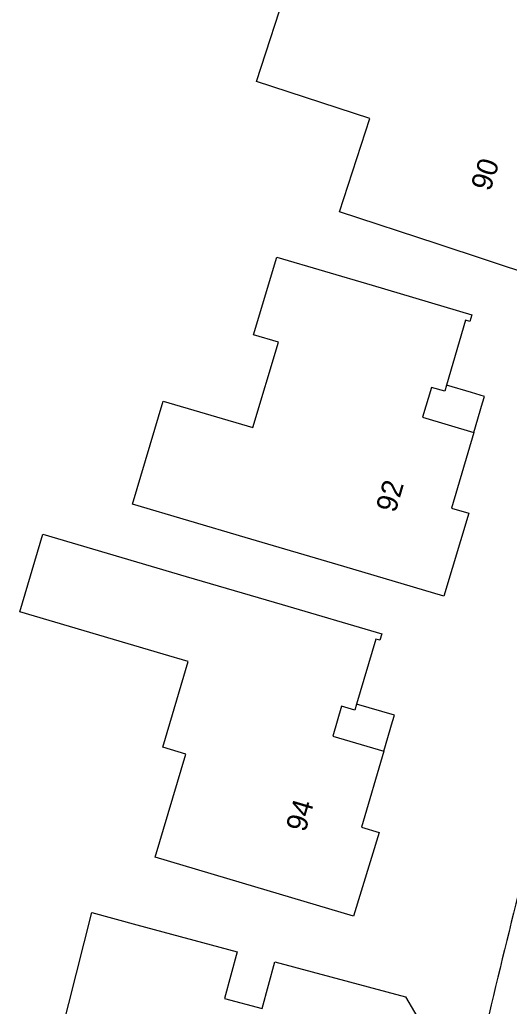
# Model space of a CAD drawing. Extents: x 157767 to 159171, y 387842 to 389425.
# Drawn here: x 158029.17 to 158052.76, y 388753.46 to 388801.04 of the extents above; entities that cross this region are included whole.
import ezdxf

# ---------------------------------------------------------------- set-up
doc = ezdxf.new("R2010")
doc.units = 0
for name, color, linetype in [('IMGEO_Pand', 7, 'Continuous'), ('IMGEO_Pand_nummerreeks', 7, 'Continuous'), ('IMGEO_Pand_overbouw', 7, 'Continuous'), ('IMGEO_Voetpad_open', 7, 'Continuous')]:
    doc.layers.add(name, color=color, linetype=linetype)

msp = doc.modelspace()

# ---------------------------------------------------------------- linework, layer by layer
at = {"layer": 'IMGEO_Pand'}
for points in [[(158049.291, 388790.222), (158044.58, 388791.779), (158046.037, 388796.278), (158040.579, 388798.053), (158042.142, 388802.858), (158045.342, 388801.817), (158046.45, 388805.248), (158051.023, 388803.77), (158055.776, 388802.22), (158055.677, 388801.913), (158055.476, 388801.979), (158054.462, 388798.851), (158054.372, 388798.574), (158053.741, 388798.778), (158053.275, 388797.342), (158055.723, 388796.548), (158054.544, 388792.914), (158055.372, 388792.675), (158054.038, 388788.653), (158049.291, 388790.222)], [(158049.731, 388783.411), (158049.646, 388783.123), (158049.009, 388783.308), (158048.584, 388781.864), (158051.049, 388781.138), (158049.972, 388777.479), (158050.811, 388777.236), (158049.6, 388773.237), (158044.784, 388774.664), (158040.035, 388776.063), (158034.61, 388777.67), (158036.085, 388782.65), (158040.406, 388781.37), (158041.631, 388785.485), (158040.437, 388785.846), (158041.56, 388789.594), (158046.159, 388788.231), (158050.949, 388786.8), (158050.858, 388786.492), (158050.656, 388786.551), (158049.731, 388783.411)], [(158045.4, 388768.037), (158045.314, 388767.745), (158044.679, 388767.931), (158044.253, 388766.488), (158046.717, 388765.762), (158045.64, 388762.105), (158046.485, 388761.836), (158045.259, 388757.802), (158040.493, 388759.227), (158035.695, 388760.662), (158037.178, 388765.618), (158036.058, 388765.953), (158037.279, 388770.088), (158036.082, 388770.442), (158029.169, 388772.491), (158030.279, 388776.236), (158037.192, 388774.187), (158041.82, 388772.835), (158046.616, 388771.423), (158046.525, 388771.113), (158046.322, 388771.172), (158045.4, 388768.037)], [(158039.641, 388756.097), (158039.035, 388753.844), (158040.852, 388753.355), (158041.459, 388755.609), (158047.751, 388753.915), (158048.618, 388752.439), (158048.008, 388750), (158047.286, 388747.113), (158044.86, 388747.72), (158044.574, 388746.575), (158042.532, 388747.083), (158042.076, 388745.249), (158041.274, 388742.027), (158036.422, 388743.233), (158033.501, 388743.959), (158034.298, 388747.166), (158034.007, 388747.238), (158034.623, 388749.716), (158033.49, 388750), (158030.796, 388750.675), (158032.65, 388757.979), (158034.813, 388757.397), (158039.641, 388756.097)]]:
    msp.add_lwpolyline(points, dxfattribs=at)
at = {"layer": 'IMGEO_Pand_overbouw'}
for points in [[(158051.049, 388781.138), (158051.469, 388782.564), (158051.559, 388782.871), (158050.936, 388783.055), (158049.731, 388783.411), (158049.646, 388783.123), (158049.009, 388783.308), (158048.584, 388781.864)], [(158045.4, 388768.037), (158045.314, 388767.745), (158044.679, 388767.931), (158044.253, 388766.488), (158046.717, 388765.762), (158047.138, 388767.19), (158047.228, 388767.497), (158046.624, 388767.675)]]:
    msp.add_lwpolyline(points, close=True, dxfattribs=at)
at = {"layer": 'IMGEO_Voetpad_open'}
msp.add_arc((158486.643, 388650.337), 446.834, 165.13061, 166.99563, dxfattribs=at)

# ---------------------------------------------------------------- texts
at = {"layer": 'IMGEO_Pand_nummerreeks'}
for s, rotation, p in [('90', 72.0251, (158051.833, 388792.725)), ('92', 73.5986, (158047.269, 388777.223)), ('94', 73.5901, (158042.93, 388761.823))]:
    msp.add_text(s, height=1, rotation=rotation, dxfattribs=at).set_placement(p)

doc.saveas('drawing.dxf')
